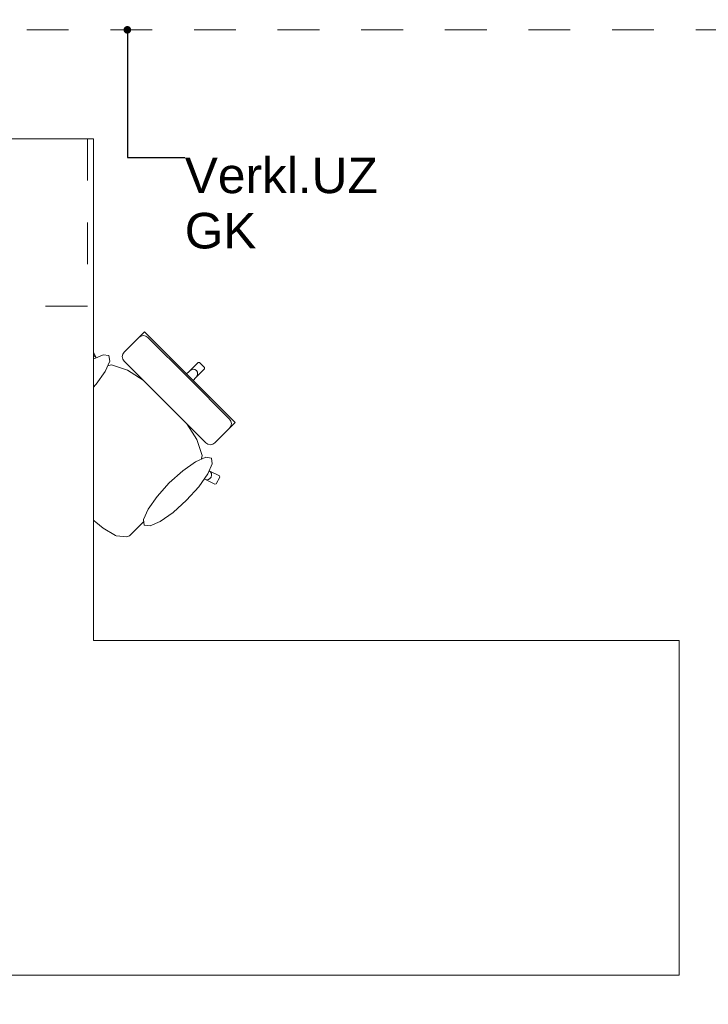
# Model space of a CAD drawing. Header units: metres. Extents: x -3.6 to 90.7, y -11.1 to 18.
# Tile 523 of 656: x 44.4 to 46.1, y 10.6 to 13. Entities that reach past the tile are written whole.
import ezdxf

# ---------------------------------------------------------------- set-up
doc = ezdxf.new("R2010")
doc.units = ezdxf.units.M
doc.header["$MEASUREMENT"] = 0
for name, pattern in [('Strichlinie eng', [0.115, 0.075, -0.04]), ('Untersicht', [0.1, 0.075, -0.025]), ('Wipeout_Contour', [1, 0, -1])]:
    doc.linetypes.add(name, pattern=pattern)
for name, color, linetype in [('152 - Bemaßung_ Beschriftung.Ausbau', 7, 'Continuous'), ('701 - Einrichtung.Möbel', 7, 'Continuous'), ('Neubau_152 - Bemaßung_ Beschriftung.Ausbau', 7, 'Continuous'), ('Neubau_653 - Abdeckung.TB Verkofferung', 7, 'Continuous')]:
    doc.layers.add(name, color=color, linetype=linetype)
doc.styles.add('ERSTELLTER_STIL_2', font='txt')
doc.dimstyles.new('ERSTELLTER_STIL__3', dxfattribs={"dimtxt": 0.1, "dimasz": 0.0532, "dimexe": 0.18, "dimexo": 0.0625, "dimgap": 0, "dimtad": 1, "dimtih": 1, "dimtoh": 1, "dimzin": 0, "dimdsep": 46, "dimtxsty": 'ERSTELLTER_STIL_2', "dimblk": 'ARROWHEAD_2', "dimblk1": 'ARROWHEAD_2', "dimblk2": 'ARROWHEAD_2', "dimcen": 0.09, "dimse1": 1, "dimse2": 1, "dimclrd": 7, "dimclre": 7, "dimclrt": 7, "dimazin": 0, "dimtfac": 1, "dimtdec": 4, "dimtmove": 0, "dimatfit": 3, "dimfxl": 1, "dimtolj": 1, "dimtzin": 0, "dimarcsym": 0})
doc.dimstyles.new('ERSTELLTER_STIL__5', dxfattribs={"dimtxt": 0.18, "dimasz": 0.03648, "dimexe": 0.18, "dimexo": 0.0625, "dimgap": 0, "dimtad": 0, "dimtih": 1, "dimtoh": 1, "dimdec": 4, "dimzin": 0, "dimdsep": 46, "dimcen": 0.09, "dimadec": 0, "dimazin": 0, "dimtfac": 1, "dimtdec": 4, "dimtmove": 0, "dimatfit": 3, "dimldrblk": 'ARROWHEAD_11', "dimfxl": 1, "dimtolj": 1, "dimtzin": 0, "dimarcsym": 0})

# ---------------------------------------------------------------- blocks, each defined once
blk = doc.blocks.new('ARROWHEAD_11')
at = {"color": 0, "linetype": 'Continuous', "lineweight": 0}
blk.add_line((0, 0), (-1, 0), dxfattribs=at)
at = {"color": 0, "linetype": 'Continuous', "lineweight": 0, "const_width": 0.25, "flags": 128}
blk.add_lwpolyline([(-0.125, 0, 1), (0.125, 0, 1)], format="xyb", close=True, dxfattribs=at)
blk = doc.blocks.new('*D274')
at = {"layer": '152 - Bemaßung_ Beschriftung.Ausbau', "color": 7, "linetype": 'Continuous', "lineweight": 5}
for p, q in [((43.81, 15.3025), (43.81, 15.4075)), ((47.24, 15.3025), (47.24, 15.4075)), ((43.8302, 15.39), (43.7898, 15.32)), ((47.2602, 15.39), (47.2198, 15.32)), ((43.81, 15.355), (47.24, 15.355))]:
    blk.add_line(p, q, dxfattribs=at)
at = {"layer": '152 - Bemaßung_ Beschriftung.Ausbau', "color": 7, "lineweight": 5, "char_height": 0.1, "attachment_point": 7, "style": 'ERSTELLTER_STIL_2'}
for s, insert in [('\\A1;{\\pql;\\fArial|b0|i0|c0|p38;3,43\\fArial|b0|i0|c0|p38;\\A1{\\H.66x;\\S01^  ;}}', (45.266, 15.3556)), ('\\A1;{\\pql;\\fArial|b0|i0|c0|p38;17}', (47.068, 15.375))]:
    blk.add_mtext(s, dxfattribs=dict(at, insert=insert))
blk = doc.blocks.new('ARROWHEAD_2')
at = {"color": 0, "linetype": 'Continuous', "lineweight": 0}
for p, q in [((-0.378, -0.655), (0.378, 0.655)), ((0, 0), (-1, 0))]:
    blk.add_line(p, q, dxfattribs=at)

msp = doc.modelspace()

# ---------------------------------------------------------------- linework, layer by layer
at = {"layer": 'Neubau_653 - Abdeckung.TB Verkofferung', "color": 1, "linetype": 'Untersicht', "lineweight": 9}
msp.add_line((22.05, 12.9505), (47.24, 12.9505), dxfattribs=at)

# ---------------------------------------------------------------- wipeouts: each hides what was drawn before it
at = {"color": 254, "linetype": 'Wipeout_Contour', "lineweight": 0, "ltscale": 1338.904479}
msp.add_wipeout([(44.7323, 11.7769), (44.845, 11.8897), (44.8758, 11.8759), (44.9001, 11.8639), (44.9031, 11.8649), (44.9116, 11.881), (44.9106, 11.884), (44.8863, 11.896), (44.8636, 11.9084), (44.8697, 11.9323), (44.857, 11.9706), (44.8274, 12.0174), (44.8095, 12.0378), (44.8304, 12.0587), (44.8465, 12.0749), (44.8293, 12.092), (44.8553, 12.1198), (44.8752, 12.1397), (44.8753, 12.1429), (44.8691, 12.1491), (44.5509, 11.8309), (44.5933, 11.7911), (44.5939, 11.7907), (44.633, 11.7592), (44.6624, 11.7414), (44.6639, 11.7408), (44.6891, 11.7384), (44.6961, 11.7407), (44.7128, 11.7575)], dxfattribs=at).dxf.layer = '701 - Einrichtung.Möbel'

# ---------------------------------------------------------------- next in the draw order: linework, layer by layer
at = {"layer": '701 - Einrichtung.Möbel', "color": 7, "linetype": 'Continuous', "lineweight": 5}
for p, q in [((44.8897, 11.8934), (44.8863, 11.896)), ((44.9106, 11.884), (44.8863, 11.896)), ((44.8918, 11.8897), (44.8897, 11.8934)), ((44.8843, 11.8754), (44.8881, 11.8776)), ((44.8881, 11.8776), (44.8909, 11.8811)), ((44.8909, 11.8811), (44.8922, 11.8853)), ((44.8922, 11.8853), (44.8918, 11.8897)), ((44.9031, 11.8649), (44.9116, 11.881)), ((44.9116, 11.881), (44.9106, 11.884)), ((44.9001, 11.8639), (44.9031, 11.8649)), ((44.5933, 11.7911), (44.5939, 11.7907)), ((44.5939, 11.7907), (44.633, 11.7592)), ((44.7128, 11.7575), (44.7323, 11.7769)), ((44.633, 11.7592), (44.6624, 11.7414)), ((44.6961, 11.7407), (44.7128, 11.7575)), ((44.6624, 11.7414), (44.6639, 11.7408)), ((44.6639, 11.7408), (44.6891, 11.7384)), ((44.6891, 11.7384), (44.6961, 11.7407))]:
    msp.add_line(p, q, dxfattribs=at)

# ---------------------------------------------------------------- next in the draw order: wipeouts: each hides what was drawn before it
at = {"color": 254, "linetype": 'Wipeout_Contour', "lineweight": 0, "ltscale": 1344.312775}
msp.add_wipeout([(44.4969, 12.0123), (44.4775, 11.9928), (44.4607, 11.9761), (44.4584, 11.9691), (44.4608, 11.9439), (44.4614, 11.9424), (44.4792, 11.913), (44.5106, 11.8739), (44.5111, 11.8733), (44.5509, 11.8309), (44.8691, 12.1491), (44.8629, 12.1553), (44.8597, 12.1552), (44.8398, 12.1353), (44.812, 12.1093), (44.7948, 12.1265), (44.7787, 12.1104), (44.7578, 12.0895), (44.7373, 12.1074), (44.6906, 12.137), (44.6523, 12.1497), (44.6284, 12.1436), (44.616, 12.1663), (44.604, 12.1907), (44.601, 12.1916), (44.5849, 12.1831), (44.5839, 12.1801), (44.5959, 12.1558), (44.6097, 12.1251)], dxfattribs=at).dxf.layer = '701 - Einrichtung.Möbel'

# ---------------------------------------------------------------- next in the draw order: linework, layer by layer
at = {"layer": '701 - Einrichtung.Möbel', "color": 7, "linetype": 'Continuous', "lineweight": 5}
for p, q in [((44.5839, 12.1801), (44.5849, 12.1831)), ((44.5959, 12.1558), (44.5839, 12.1801)), ((44.5849, 12.1831), (44.601, 12.1916)), ((44.601, 12.1916), (44.604, 12.1907)), ((44.604, 12.1907), (44.616, 12.1663)), ((44.5948, 12.16), (44.5954, 12.1643)), ((44.5959, 12.1558), (44.5948, 12.16)), ((44.5954, 12.1643), (44.5976, 12.1681)), ((44.6097, 12.1251), (44.5959, 12.1558)), ((44.5976, 12.1681), (44.6011, 12.1709)), ((44.6011, 12.1709), (44.6053, 12.1722)), ((44.6053, 12.1722), (44.6096, 12.1718)), ((44.6096, 12.1718), (44.6134, 12.1697)), ((44.6134, 12.1697), (44.616, 12.1663)), ((44.616, 12.1663), (44.6284, 12.1436)), ((44.6284, 12.1436), (44.6523, 12.1497)), ((44.6523, 12.1497), (44.6906, 12.137)), ((44.8398, 12.1353), (44.8597, 12.1552)), ((44.8597, 12.1552), (44.8629, 12.1553)), ((44.8629, 12.1553), (44.8691, 12.1491)), ((44.6282, 12.1435), (44.6097, 12.1251)), ((44.6282, 12.1435), (44.6284, 12.1436)), ((44.6906, 12.137), (44.7373, 12.1074)), ((44.7787, 12.1104), (44.7948, 12.1265)), ((44.7948, 12.1265), (44.812, 12.1093)), ((44.812, 12.1093), (44.8398, 12.1353)), ((44.8398, 12.1353), (44.8435, 12.1378)), ((44.8435, 12.1378), (44.8478, 12.1388)), ((44.8478, 12.1388), (44.8521, 12.138)), ((44.8521, 12.138), (44.8556, 12.1356)), ((44.8553, 12.1198), (44.8752, 12.1397)), ((44.858, 12.1321), (44.8556, 12.1356)), ((44.8578, 12.1235), (44.8587, 12.1278)), ((44.8587, 12.1278), (44.858, 12.1321)), ((44.8753, 12.1429), (44.8691, 12.1491)), ((44.8752, 12.1397), (44.8753, 12.1429)), ((44.4969, 12.0123), (44.6097, 12.1251)), ((44.7373, 12.1074), (44.7578, 12.0895)), ((44.7578, 12.0895), (44.7787, 12.1104)), ((44.812, 12.1093), (44.8207, 12.1007)), ((44.8293, 12.092), (44.8553, 12.1198)), ((44.8553, 12.1198), (44.8578, 12.1235)), ((44.7578, 12.0895), (44.7854, 12.0654)), ((44.8293, 12.092), (44.8207, 12.1007)), ((44.8465, 12.0749), (44.8293, 12.092)), ((44.8095, 12.0378), (44.7854, 12.0654)), ((44.8095, 12.0378), (44.8304, 12.0587)), ((44.8304, 12.0587), (44.8465, 12.0749)), ((44.8274, 12.0174), (44.8095, 12.0378)), ((44.4775, 11.9928), (44.4969, 12.0123)), ((44.857, 11.9706), (44.8274, 12.0174)), ((44.4607, 11.9761), (44.4775, 11.9928)), ((44.4584, 11.9691), (44.4607, 11.9761)), ((44.4608, 11.9439), (44.4584, 11.9691)), ((44.8697, 11.9323), (44.857, 11.9706)), ((44.4614, 11.9424), (44.4608, 11.9439)), ((44.4792, 11.913), (44.4614, 11.9424)), ((44.8636, 11.9084), (44.8697, 11.9323)), ((44.5106, 11.8739), (44.4792, 11.913)), ((44.8635, 11.9082), (44.845, 11.8897)), ((44.8635, 11.9082), (44.8636, 11.9084)), ((44.8863, 11.896), (44.8636, 11.9084)), ((44.5111, 11.8733), (44.5106, 11.8739)), ((44.5509, 11.8309), (44.5111, 11.8733)), ((44.7323, 11.7769), (44.845, 11.8897)), ((44.845, 11.8897), (44.8758, 11.8759)), ((44.8758, 11.8759), (44.8799, 11.8748)), ((44.8758, 11.8759), (44.9001, 11.8639)), ((44.8799, 11.8748), (44.8843, 11.8754)), ((44.5509, 11.8309), (44.5933, 11.7911))]:
    msp.add_line(p, q, dxfattribs=at)

# ---------------------------------------------------------------- next in the draw order: wipeouts: each hides what was drawn before it
at = {"color": 254, "linetype": 'Wipeout_Contour', "lineweight": 0, "ltscale": 738.876467}
msp.add_wipeout([(44.5456, 12.1122), (44.5164, 12.0799), (44.4948, 12.0494), (44.4841, 12.0252), (44.4859, 12.0112), (44.4999, 12.0094), (44.524, 12.0201), (44.5546, 12.0417), (44.5869, 12.0709), (44.6161, 12.1032), (44.6377, 12.1338), (44.6484, 12.1579), (44.6466, 12.1719), (44.6326, 12.1737), (44.6085, 12.163), (44.5779, 12.1414)], dxfattribs=at).dxf.layer = '701 - Einrichtung.Möbel'
at = {"color": 254, "linetype": 'Wipeout_Contour', "lineweight": 0, "ltscale": 692.995403}
msp.add_wipeout([(44.8782, 11.963), (44.8832, 11.9596), (44.889, 11.9585), (44.8949, 11.9596), (44.8998, 11.9629), (44.9022, 11.9653), (44.908, 11.9711), (44.9254, 11.9885), (44.9325, 11.9956), (44.935, 11.9981), (44.9405, 12.0036), (44.9429, 12.006), (44.9482, 12.0113), (44.8397, 12.1197), (44.7806, 12.0606)], dxfattribs=at).dxf.layer = '701 - Einrichtung.Möbel'
at = {"color": 254, "linetype": 'Wipeout_Contour', "lineweight": 0, "ltscale": 741.652263}
msp.add_wipeout([(44.8322, 11.8256), (44.8614, 11.8579), (44.883, 11.8885), (44.8937, 11.9126), (44.8919, 11.9266), (44.8779, 11.9284), (44.8538, 11.9177), (44.8232, 11.8961), (44.7909, 11.8669), (44.7617, 11.8346), (44.7401, 11.804), (44.7294, 11.7799), (44.7312, 11.7659), (44.7452, 11.7641), (44.7694, 11.7748), (44.7999, 11.7964)], dxfattribs=at).dxf.layer = '701 - Einrichtung.Möbel'

# ---------------------------------------------------------------- next in the draw order: linework, layer by layer
at = {"layer": '701 - Einrichtung.Möbel', "color": 7, "linetype": 'Continuous', "lineweight": 5}
for p, q in [((44.9349, 12.0197), (44.9382, 12.0147)), ((44.9382, 12.0147), (44.9394, 12.0089)), ((44.9394, 12.0089), (44.9383, 12.003)), ((44.9429, 12.006), (44.9482, 12.0113)), ((44.908, 11.9711), (44.9254, 11.9885)), ((44.9254, 11.9885), (44.9325, 11.9956)), ((44.9325, 11.9956), (44.935, 11.9981)), ((44.935, 11.9981), (44.9405, 12.0036)), ((44.9383, 12.003), (44.935, 11.9981)), ((44.9405, 12.0036), (44.9429, 12.006)), ((44.8782, 11.963), (44.8832, 11.9596)), ((44.8949, 11.9596), (44.8998, 11.9629)), ((44.8998, 11.9629), (44.9022, 11.9653)), ((44.9022, 11.9653), (44.908, 11.9711)), ((44.8832, 11.9596), (44.889, 11.9585)), ((44.889, 11.9585), (44.8949, 11.9596))]:
    msp.add_line(p, q, dxfattribs=at)
at = {"layer": '701 - Einrichtung.Möbel', "color": 7, "linetype": 'Continuous', "lineweight": 5, "flags": 128}
for points in [[(44.5456, 12.1122), (44.5779, 12.1414), (44.6085, 12.163), (44.6326, 12.1737), (44.6466, 12.1719), (44.6484, 12.1579), (44.6377, 12.1338), (44.6161, 12.1032), (44.5869, 12.0709), (44.5546, 12.0417), (44.524, 12.0201), (44.4999, 12.0094), (44.4859, 12.0112), (44.4841, 12.0252), (44.4948, 12.0494), (44.5164, 12.0799)], [(44.8322, 11.8256), (44.8614, 11.8579), (44.883, 11.8885), (44.8937, 11.9126), (44.8919, 11.9266), (44.8779, 11.9284), (44.8538, 11.9177), (44.8232, 11.8961), (44.7909, 11.8669), (44.7617, 11.8346), (44.7401, 11.804), (44.7294, 11.7799), (44.7312, 11.7659), (44.7452, 11.7641), (44.7694, 11.7748), (44.7999, 11.7964)]]:
    msp.add_lwpolyline(points, close=True, dxfattribs=at)

# ---------------------------------------------------------------- next in the draw order: wipeouts: each hides what was drawn before it
at = {"color": 254, "linetype": 'Wipeout_Contour', "lineweight": 0, "ltscale": 699.977922}
msp.add_wipeout([(44.683, 12.1582), (44.7806, 12.0606), (44.8397, 12.1197), (44.7313, 12.2282), (44.726, 12.2229), (44.7236, 12.2205), (44.7181, 12.215), (44.7156, 12.2125), (44.7085, 12.2054), (44.6911, 12.188), (44.6853, 12.1822), (44.6829, 12.1798), (44.6796, 12.1749), (44.6784, 12.169), (44.6796, 12.1632)], dxfattribs=at).dxf.layer = '701 - Einrichtung.Möbel'

# ---------------------------------------------------------------- next in the draw order: linework, layer by layer
at = {"layer": '701 - Einrichtung.Möbel', "color": 7, "linetype": 'Continuous', "lineweight": 5}
for p, q in [((44.7181, 12.215), (44.7236, 12.2205)), ((44.7236, 12.2205), (44.726, 12.2229)), ((44.726, 12.2229), (44.7313, 12.2282)), ((44.7313, 12.2282), (44.8397, 12.1197)), ((44.6911, 12.188), (44.7085, 12.2054)), ((44.7085, 12.2054), (44.7156, 12.2125)), ((44.7156, 12.2125), (44.7181, 12.215)), ((44.723, 12.2183), (44.7181, 12.215)), ((44.7289, 12.2194), (44.723, 12.2183)), ((44.7347, 12.2182), (44.7289, 12.2194)), ((44.7397, 12.2149), (44.7347, 12.2182)), ((44.8373, 12.1173), (44.7397, 12.2149)), ((44.6784, 12.169), (44.6796, 12.1749)), ((44.6796, 12.1749), (44.6829, 12.1798)), ((44.6829, 12.1798), (44.6853, 12.1822)), ((44.6853, 12.1822), (44.6911, 12.188)), ((44.6796, 12.1632), (44.6784, 12.169)), ((44.683, 12.1582), (44.6796, 12.1632)), ((44.7806, 12.0606), (44.683, 12.1582)), ((44.8373, 12.1173), (44.9349, 12.0197)), ((44.9482, 12.0113), (44.8397, 12.1197)), ((44.7806, 12.0606), (44.8782, 11.963))]:
    msp.add_line(p, q, dxfattribs=at)

# ---------------------------------------------------------------- next in the draw order: wipeouts: each hides what was drawn before it
at = {"color": 254, "linetype": 'Wipeout_Contour', "lineweight": 0, "ltscale": 278.02948}
msp.add_wipeout([(43.81, 10.69), (46.01, 10.69), (46.01, 11.49), (44.61, 11.49), (44.61, 12.69), (43.81, 12.69)], dxfattribs=at).dxf.layer = '701 - Einrichtung.Möbel'

# ---------------------------------------------------------------- next in the draw order: linework, layer by layer
at = {"layer": '701 - Einrichtung.Möbel', "color": 7, "linetype": 'Strichlinie eng', "lineweight": 5}
for p, q in [((44.595, 12.69), (44.595, 12.29)), ((44.595, 12.29), (43.81, 12.29))]:
    msp.add_line(p, q, dxfattribs=at)
at = {"layer": '701 - Einrichtung.Möbel', "color": 7, "linetype": 'Continuous', "lineweight": 5, "flags": 128}
msp.add_lwpolyline([(43.81, 10.69), (43.81, 12.69), (44.61, 12.69), (44.61, 11.49), (46.01, 11.49), (46.01, 10.69)], close=True, dxfattribs=at)

# ---------------------------------------------------------------- next in the draw order: texts
at = {"layer": 'Neubau_152 - Bemaßung_ Beschriftung.Ausbau', "color": 1, "linetype": 'Continuous', "lineweight": 13, "insert": (44.8279, 12.645), "char_height": 0.085, "attachment_point": 1, "line_spacing_factor": 0.933036, "style": 'ERSTELLTER_STIL_2'}
msp.add_mtext('\\A1;{\\pql;\\fArial|b0|i0|c0|p38;Verkl.U\\fArial|b0|i0|c0|p38;Z\\P\\pql;\\fArial|b0|i0|c0|p38;GK}', dxfattribs=at)

# ---------------------------------------------------------------- next in the draw order: dimensions: what is measured, and where the dimension line sits
at = {"layer": '152 - Bemaßung_ Beschriftung.Ausbau', "color": 7, "linetype": 'Continuous', "lineweight": 5}
dim = msp.add_linear_dim(base=(47.24, 15.355), p1=(43.81, 10.6202), p2=(47.24, 10.75), dimstyle='ERSTELLTER_STIL__3', dxfattribs=at)
dim.commit()
dim.dimension.update_dxf_attribs({"geometry": '*D274', "text_midpoint": (45.5691, 15.425), "dimtype": 160})

# ---------------------------------------------------------------- next in the draw order: leaders
at = {"layer": 'Neubau_152 - Bemaßung_ Beschriftung.Ausbau', "color": 1, "linetype": 'Continuous', "lineweight": 13, "annotation_type": 0, "has_hookline": 1, "hookline_direction": 0, "text_width": 0.458}
msp.add_leader([(44.6906, 12.9505), (44.6906, 12.645), (44.8279, 12.645)], dimstyle='ERSTELLTER_STIL__5', dxfattribs=at)

doc.saveas('drawing.dxf')
